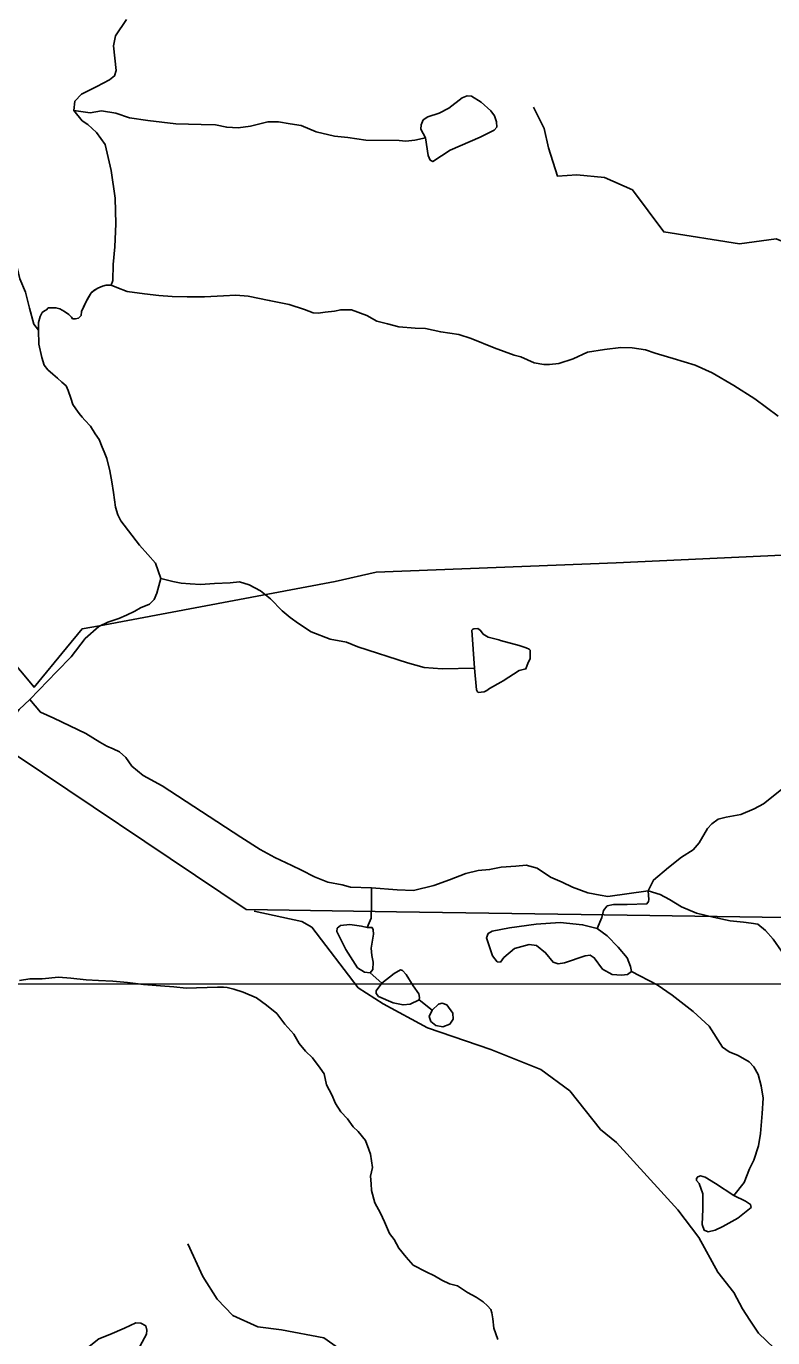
# Model space of a CAD drawing. Extents: x 2056842 to 2160602, y 826753 to 1016856.
# Drawn here: x 2090305 to 2093441, y 866824 to 872332 of the extents above; entities that cross this region are included whole.
import ezdxf

# ---------------------------------------------------------------- set-up
doc = ezdxf.new("R2010")
doc.units = 0
for name, color, linetype in [('Exist Boundary Political City Limit New', 7, 'Continuous'), ('Exist Hydrographic Creek Single Shore', 7, 'Continuous'), ('Exist Hydrographic Misc Water Feature', 7, 'Continuous'), ('Exist Road Non-System Type 51', 7, 'Continuous'), ('Map Preparation Boundary City Limit Buffer Line', 7, 'Continuous'), ('Map Preparation Inset Cut Line', 7, 'Continuous')]:
    doc.layers.add(name, color=color, linetype=linetype)

msp = doc.modelspace()

# ---------------------------------------------------------------- linework, layer by layer
at = {"layer": 'Exist Boundary Political City Limit New'}
msp.add_lwpolyline([(2090000, 869958.7), (2090337.8, 869555.6), (2090474.8, 869721.6), (2090539.8, 869800.4), (2090612.8, 869814.1), (2091603.2, 870000), (2091775.1, 870038.7), (2092782.8, 870077.8), (2093479.5, 870110.7), (2094006.9, 870035.5), (2094104.6, 870011.8), (2094184.2, 870000), (2094230.4, 869993.2), (2094118.1, 868685), (2094111.2, 868608.2), (2094109.2, 868579.6), (2093882.4, 868582.9), (2093868.8, 868583.1), (2092828.8, 868598.3), (2091860.2, 868612.4), (2091229.1, 868621.6), (2090159.1, 869338.4)], dxfattribs=at)
at = {"layer": 'Exist Hydrographic Creek Single Shore'}
for points in [[(2090504.5, 871977.6), (2090509.5, 872017.6), (2090537, 872046.4), (2090601.9, 872078.9), (2090654.4, 872107.4), (2090675.7, 872123.6), (2090683.2, 872146.1), (2090671.9, 872249.9), (2090679.4, 872292.4), (2090725.6, 872359.9)], [(2090661.4, 871244), (2090669.3, 871264.2), (2090670.7, 871331.9), (2090676.9, 871405.7), (2090681.9, 871501.9), (2090678.2, 871609.4), (2090661.9, 871726.3), (2090636.9, 871835.1), (2090600.7, 871886.4), (2090563.2, 871918.9), (2090539.5, 871935.1), (2090504.5, 871977.6)], [(2091982.6, 871863.6), (2091937.6, 871853.6), (2091898.9, 871849.9), (2091871.4, 871852.4), (2091731.8, 871853.7), (2091655.5, 871865.3), (2091599.5, 871870.9), (2091523.5, 871888.9), (2091459.3, 871914.5), (2091413.6, 871922.7), (2091364.1, 871931.1), (2091320.4, 871929.9), (2091246.7, 871912.4), (2091195.4, 871905.9), (2091147.6, 871907.8), (2091099.4, 871917.5), (2091039.5, 871919.3), (2090933.3, 871922.8), (2090815.4, 871936.6), (2090739.4, 871947.6), (2090681.9, 871967.6), (2090621.9, 871976.4), (2090573.2, 871968.9), (2090504.5, 871977.6)], [(2090356, 871055.1), (2090356, 871087.2), (2090364, 871113), (2090371.9, 871129.2), (2090381.9, 871137.2), (2090389.9, 871141.3), (2090397.9, 871149.4), (2090429.8, 871149.4), (2090445.8, 871145.4), (2090465.8, 871133.5), (2090484, 871121.7), (2090495.9, 871109.6), (2090500, 871103.6), (2090511.8, 871103.7), (2090524, 871105.8), (2090535.7, 871117.7), (2090537.7, 871133.7), (2090553.9, 871169.8), (2090565.5, 871191.9), (2090577.7, 871211.9), (2090589.4, 871221.9), (2090605.4, 871232), (2090625.5, 871239.8), (2090641.4, 871244.1), (2090661.4, 871244)], [(2090661.4, 871244.2), (2090641.9, 871244.3), (2090625.9, 871240.3), (2090605.8, 871232), (2090589.9, 871222.2), (2090577.8, 871211.9), (2090566.1, 871192.1), (2090554, 871170), (2090545.2, 871150.2)], [(2093462.8, 870695), (2093364.8, 870767.1), (2093276.4, 870822.7), (2093186.2, 870876.1), (2093114.3, 870908.1), (2093022, 870935.9), (2092998.2, 870943.6), (2092946.1, 870959.5), (2092906.3, 870973.3), (2092850.1, 870981), (2092802.2, 870983), (2092734.1, 870974.7), (2092662.3, 870962.8), (2092602.4, 870934.5), (2092542.4, 870916.1), (2092502.2, 870912), (2092478.4, 870912), (2092438.6, 870918), (2092382, 870943.7), (2092354.3, 870949.9), (2092270.3, 870981.3), (2092174.1, 871021), (2092121.8, 871037.1), (2092045.9, 871048.5), (2091982, 871062.3), (2091938.1, 871064), (2091869.8, 871070), (2091822.2, 871082.1), (2091777.7, 871093.6), (2091735.9, 871117.8), (2091671.7, 871141.3), (2091626, 871141.4), (2091599.7, 871135.2), (2091560, 871131.1), (2091531.7, 871126.9), (2091509.9, 871128.9), (2091474, 871143), (2091409.9, 871162.9), (2091325.6, 871180.5), (2091237.6, 871197.8), (2091185.5, 871202), (2091133.9, 871199.8), (2091053.5, 871195.3), (2090981.7, 871195.3), (2090917.9, 871197.2), (2090861.5, 871200.9), (2090801.7, 871208.7), (2090729.7, 871218.4), (2090685.6, 871234.4), (2090661.4, 871244.2)], [(2090870.6, 870012.4), (2090848.1, 870076.4), (2090815.6, 870113.9), (2090780.6, 870152.7), (2090702.6, 870254.2), (2090690.4, 870280.4), (2090680.5, 870312.1), (2090672.3, 870374.3), (2090664, 870418.1), (2090655.8, 870464.2), (2090643.7, 870516), (2090631.8, 870544.1), (2090623.7, 870564), (2090611.6, 870596), (2090595.3, 870620), (2090575.3, 870651.9), (2090551.2, 870677.7), (2090539.4, 870689.7), (2090527.2, 870705.7), (2090513.2, 870725.7), (2090501.1, 870743.7), (2090493.1, 870769.8), (2090481, 870801.5), (2090472.9, 870821.7), (2090454.8, 870837.5), (2090436.8, 870853.3), (2090416.8, 870871.4), (2090396.5, 870889.2), (2090380.5, 870909.2), (2090370.3, 870941.3), (2090358.4, 870997.3), (2090356, 871055.1)], [(2090320.8, 869504), (2090433.3, 869622.2), (2090494.5, 869683.5), (2090552, 869759.8), (2090609.4, 869811), (2090648.2, 869828.6), (2090693.8, 869844.3), (2090725.9, 869858.4), (2090761.9, 869874.9), (2090785.6, 869888.7), (2090823.1, 869904.9), (2090841.8, 869924.9), (2090853.1, 869951.2), (2090870.6, 870012.4)], [(2089765.3, 868813.5), (2089797, 868855.5), (2089825, 868875.6), (2089854.8, 868903.8), (2089910.9, 868951.9), (2089953.5, 869002.4), (2089978.5, 869063.6), (2090004.7, 869129.9), (2090050.9, 869194.9), (2090123.4, 869282.7), (2090192.1, 869356.4), (2090275.8, 869462.7), (2090320.8, 869504)], [(2091755.4, 868713.9), (2091667.2, 868716), (2091631.5, 868725.4), (2091571.4, 868737.4), (2091515.3, 868759.2), (2091461.1, 868786.9), (2091421.1, 868806.8), (2091349, 868840.8), (2091287, 868874.6), (2091206.9, 868926.1), (2090875.9, 869141), (2090796.1, 869184.8), (2090748, 869224.9), (2090723.8, 869260.7), (2090697.5, 869284.5), (2090669.8, 869296.5), (2090643.8, 869308.5), (2090613.6, 869324.5), (2090555.8, 869362), (2090420.8, 869425.2), (2090364.5, 869451.5), (2090320.8, 869504)], [(2093821.1, 869439.3), (2093762.8, 869389.4), (2093706.9, 869334.7), (2093632.7, 869265.4), (2093548.9, 869183.9), (2093497.8, 869142.6), (2093401.8, 869065.5), (2093362.9, 869044.8), (2093307, 869021.7), (2093245, 869010.7), (2093211, 869001), (2093184.2, 868981.6), (2093166, 868962.1), (2093130.8, 868902.5), (2093106.5, 868873.3), (2093057.8, 868841.7), (2093002.4, 868798.4), (2092939.2, 868746.1), (2092917.3, 868701.1)], [(2092917.3, 868701.1), (2092747.4, 868677.2), (2092715.2, 868682.9), (2092663.3, 868692.8), (2092599.4, 868716.7), (2092555.5, 868736.4), (2092507.3, 868758.2), (2092451.1, 868795.9), (2092405, 868808.2), (2092361.1, 868803.9), (2092299.2, 868799.5), (2092251.2, 868789.8), (2092203.2, 868785.7), (2092151.1, 868773.3), (2092083.5, 868747), (2092017.4, 868722.9), (2091931.5, 868702.6), (2091863.4, 868704.5), (2091755.4, 868713.9)], [(2093856.1, 867996.7), (2093801.4, 868049), (2093763.8, 868087.9), (2093716.7, 868144.4), (2093658.7, 868214.1), (2093596.3, 868293.7), (2093562.3, 868351.6), (2093534, 868391.6), (2093477.8, 868447.6), (2093441.9, 868497.3), (2093409.7, 868533.4), (2093377.7, 868560.9), (2093349.7, 868565.3), (2093317.5, 868568.8), (2093261.5, 868574.9), (2093189.9, 868590.7), (2093119.8, 868606.2), (2093057.6, 868633), (2093007.4, 868664.2), (2092967.2, 868685.6), (2092917.3, 868701.1)], [(2092702.7, 868542.5), (2092745.2, 868512.1), (2092791.4, 868464.7), (2092829.1, 868419.7), (2092843.7, 868383.2), (2092847.3, 868362.5)], [(2092285.2, 866815.7), (2092269, 866863.7), (2092265.1, 866903.6), (2092261, 866927.8), (2092256.9, 866941.8), (2092243, 866957.7), (2092224.9, 866973.8), (2092194.6, 866993.4), (2092158.9, 867013.5), (2092116.7, 867041.4), (2092082.8, 867049.4), (2092050.6, 867065.2), (2092020.5, 867083.1), (2091984.2, 867100.8), (2091930.3, 867128.9), (2091900.3, 867162.6), (2091870, 867200.5), (2091850.1, 867236.4), (2091830.2, 867262.1), (2091809.7, 867310.2), (2091793.5, 867346.4), (2091769.5, 867390.2), (2091755.2, 867442.3), (2091753.5, 867470.2), (2091751.1, 867502.2), (2091759.3, 867538.3), (2091750.9, 867594.3), (2091744.7, 867614.3), (2091730.6, 867652.2), (2091698.8, 867689.9), (2091678.7, 867710), (2091654.5, 867743.6), (2091626.4, 867771.8), (2091604.5, 867807.6), (2091588.3, 867843.8), (2091565.9, 867885.7), (2091555.9, 867931.4), (2091539.9, 867955.3), (2091507.5, 867999.2), (2091477.7, 868027.3), (2091451.7, 868059.2), (2091429.3, 868099.1), (2091391.4, 868141), (2091357, 868184.8), (2091314.9, 868220.8), (2091272.9, 868250.7), (2091216.9, 868274.6), (2091176.7, 868288.3), (2091148.8, 868294.2), (2091133, 868296.2), (2091108.6, 868296.2), (2090977, 868291.4), (2090924.9, 868297.4), (2090868.7, 868301.4), (2090797, 868307), (2090730.7, 868315), (2090668.8, 868320.7), (2090608.5, 868324.5), (2090557, 868326.3), (2090492.9, 868334), (2090440.8, 868337.9), (2090372.7, 868331.5), (2090320.8, 868331.7), (2090276.5, 868323.4)], [(2093277.6, 867421), (2093320.1, 867475.7), (2093343.1, 867533.1), (2093360.5, 867569.4), (2093380.6, 867629.3), (2093388.6, 867681.3), (2093396.2, 867765.3), (2093400.1, 867829.2), (2093391.7, 867881.2), (2093379.6, 867929.3), (2093361.5, 867961.3), (2093340.8, 867982.9), (2093295.8, 868009.6), (2093256.9, 868024.2), (2093229, 868043.7), (2093173.1, 868132.7), (2093106.9, 868194.2), (2093018.7, 868262), (2092954.5, 868305.8), (2092847.3, 868362.5)]]:
    msp.add_lwpolyline(points, dxfattribs=at)
at = {"layer": 'Exist Hydrographic Misc Water Feature'}
for points in [[(2091982.6, 871863.6), (2091962.6, 871899.9), (2091963.9, 871918.6), (2091972.6, 871938.6), (2091991.4, 871951.1), (2092040.1, 871967.4), (2092080.1, 871987.4), (2092136.3, 872031.1), (2092157.6, 872039.9), (2092175, 872038.6), (2092216.3, 872013.6), (2092256.3, 871977.4), (2092272.5, 871956.1), (2092280, 871931.1), (2092281.3, 871908.6), (2092270, 871896.1), (2092211.3, 871866.1), (2092086.3, 871811.1), (2092012.6, 871763.6), (2092001.4, 871769.8), (2091992.6, 871789.8), (2091982.6, 871863.6)], [(2090356.3, 871055.5), (2090336.4, 871081.2), (2090318.2, 871147.3), (2090301.8, 871215.1), (2090277.6, 871271.1), (2090261.4, 871343), (2090247.2, 871395.1), (2090227.1, 871442.7), (2090207, 871490.8), (2090174.8, 871532.6), (2090156.8, 871546.7), (2090144.7, 871550.5), (2090090.9, 871553.2)], [(2092187.5, 869636.1), (2092052.5, 869633.1), (2091976.4, 869638.5), (2091906.7, 869658.4), (2091698.2, 869725.6), (2091650.2, 869745.5), (2091581.9, 869757.5), (2091502.3, 869789), (2091448, 869822.8), (2091414, 869848.7), (2091379.5, 869876.7), (2091331.7, 869926.5), (2091289.5, 869960.5), (2091241.5, 869986.5), (2091201.3, 869998.2), (2091161.5, 869994.1), (2091095.3, 869991.5), (2091037.3, 869987.7), (2090993.4, 869989.5), (2090955.5, 869993.2), (2090921.4, 869999.2), (2090870.6, 870012.4)], [(2092187.5, 869636.1), (2092196.2, 869544.4), (2092199.8, 869536.5), (2092203.7, 869534.2), (2092215.8, 869534.5), (2092227.9, 869536.3), (2092240, 869542.5), (2092251.5, 869550.5), (2092298.1, 869576.8), (2092307.9, 869582.6), (2092375.6, 869626.7), (2092403.5, 869633), (2092413.7, 869659.1), (2092421.5, 869675), (2092421.5, 869695.3), (2092421.5, 869711.1), (2092417, 869715), (2092405.3, 869721.2), (2092375.6, 869731), (2092297, 869752.6), (2092289.5, 869754.6), (2092245, 869766.6), (2092224.9, 869778.5), (2092213.2, 869794.2), (2092201.3, 869802.4), (2092185.3, 869800.4), (2092181, 869800.3), (2092176.9, 869796), (2092187.5, 869636.1)], [(2091737.7, 868547.3), (2091753.5, 868586), (2091753.9, 868598.2), (2091755.6, 868633.9), (2091755.6, 868653.8), (2091755.4, 868713.9)], [(2092702.7, 868542.5), (2092722.1, 868588.7), (2092729.4, 868617.9), (2092745.4, 868637.3), (2092771.4, 868643.1), (2092829.1, 868642.7), (2092911.7, 868646.4), (2092919.2, 868655.6), (2092919.5, 868663.7), (2092917.3, 868701.1)], [(2091750.2, 868356.3), (2091725.2, 868358.5), (2091696.5, 868377.3), (2091647.8, 868453.6), (2091609, 868529.8), (2091611.5, 868543.6), (2091625.3, 868554.8), (2091664, 868558.6), (2091712.7, 868552.3), (2091737.7, 868547.3)], [(2091737.7, 868547.3), (2091757.7, 868546.1), (2091762.7, 868537.3), (2091764, 868518.6), (2091754, 868459.8), (2091756.5, 868428.6), (2091762.7, 868401), (2091761.5, 868369.8), (2091750.2, 868356.3)], [(2092847.3, 868362.5), (2092830.3, 868349.2), (2092804.8, 868346.7), (2092765.9, 868349.2), (2092725.8, 868372.3), (2092690.5, 868419.7), (2092673.5, 868430.6), (2092652.9, 868428.2), (2092565.3, 868397.8), (2092538.6, 868394.2), (2092517.9, 868401.5), (2092486.3, 868440.4), (2092448.7, 868470.8), (2092417.1, 868475.6), (2092356.3, 868458.6), (2092311.3, 868420.9), (2092296.7, 868401.5), (2092283.4, 868402.7), (2092263.9, 868428.2), (2092238.4, 868503.6), (2092245.7, 868521.9), (2092262.7, 868531.6), (2092334.4, 868545), (2092446.2, 868560.8), (2092547.1, 868568.1), (2092641.9, 868558.3), (2092702.7, 868542.5)], [(2091799, 868312.5), (2091850.2, 868353.8), (2091876.4, 868368.8), (2091885.2, 868366.3), (2091901.4, 868348.8), (2091930.1, 868301.3), (2091953.9, 868267.5), (2091956.4, 868252.5), (2091955.1, 868242.5)], [(2091799, 868312.5), (2091750.2, 868356.3)], [(2091955.1, 868242.5), (2091917.7, 868225), (2091887.7, 868221.3), (2091846.4, 868230), (2091785.2, 868257.5), (2091775.2, 868268.8), (2091775.2, 868280), (2091799, 868312.5)], [(2092010.1, 868198.8), (2091955.1, 868242.5)], [(2092010.1, 868198.8), (2092036.4, 868225), (2092052.6, 868228.8), (2092071.3, 868221.3), (2092096.3, 868186.3), (2092097.6, 868161.3), (2092083.8, 868140), (2092055.1, 868130), (2092025.1, 868135), (2092003.9, 868152.5), (2091997.6, 868172.5), (2092010.1, 868198.8)], [(2093277.6, 867421), (2093199.8, 867472.1), (2093156, 867497.6), (2093136.6, 867503.7), (2093125.7, 867500.1), (2093120.8, 867492.8), (2093120.8, 867484.3), (2093131.7, 867470.9), (2093146.3, 867428.3), (2093146.3, 867363.9), (2093143.9, 867299.4), (2093152.4, 867275.1), (2093169.4, 867269), (2093198.6, 867275.1), (2093231.4, 867290.9), (2093293.4, 867326.2), (2093349.3, 867371.2), (2093346.9, 867383.3), (2093326.2, 867397.9), (2093277.6, 867421)], [(2090594.4, 866633.4), (2090536.9, 866664.4), (2090513.2, 866681.9), (2090505.7, 866699.4), (2090516.9, 866725.6), (2090548.1, 866770.6), (2090609.4, 866819.4), (2090656.9, 866836.9), (2090718.1, 866864.4), (2090765.6, 866885.7), (2090786.8, 866884.4), (2090808, 866873.2), (2090811.8, 866855.7), (2090810.5, 866838.1), (2090783, 866789.4), (2090741.8, 866725.6), (2090698.1, 866671.9), (2090678.1, 866630.6), (2090673.1, 866613.1), (2090665.6, 866605.6), (2090654.4, 866604.4), (2090619.4, 866615.6), (2090594.4, 866633.4)]]:
    msp.add_lwpolyline(points, dxfattribs=at)
at = {"layer": 'Exist Road Non-System Type 51'}
for points in [[(2094640.1, 871172.4), (2094626.1, 871242.3), (2094597.6, 871270.8), (2094268.9, 871303.1), (2094002.8, 871312.6), (2093897.4, 871302.2), (2093747.2, 871353.5), (2093581.9, 871387.7), (2093454.6, 871439.1), (2093300.7, 871418.2), (2092982.4, 871468.5), (2092851.3, 871645.4), (2092733.5, 871696.7), (2092617.6, 871708.1), (2092535.9, 871702.4), (2092498.8, 871821.3), (2092479.8, 871903), (2092436.1, 871992.4)], [(2093733.9, 866675.8), (2093580, 866729), (2093447, 866780.4), (2093380.5, 866843.1), (2093343.5, 866897.3), (2093313, 866944.9), (2093276.9, 867013.3), (2093210.4, 867098.9), (2093130.6, 867245.3), (2093042.3, 867360.3), (2092783.8, 867643.7), (2092717.3, 867698.8), (2092588.1, 867860.4), (2092466.5, 867949.8), (2092256.5, 868034.4), (2091990.5, 868125.7), (2091804.3, 868226.5), (2091699.8, 868293), (2091504, 868547.8), (2091463.2, 868571.6), (2091261.8, 868615.3)], [(2092458.4, 865409.4), (2092434.2, 865474.9), (2092421.7, 865566.4), (2092421.7, 865691.1), (2092428, 865840.7), (2092422.8, 866003.9), (2092389.5, 866105.7), (2092267, 866226.3), (2091980.4, 866486.1), (2091777.8, 866665.9), (2091555.6, 866823.8), (2091377, 866857.1), (2091277.3, 866869.5), (2091173.4, 866917.3), (2091107, 866985.9), (2091046.7, 867081.5), (2090984.4, 867218.7)]]:
    msp.add_lwpolyline(points, dxfattribs=at)
at = {"layer": 'Map Preparation Boundary City Limit Buffer Line'}
msp.add_lwpolyline([(2090000, 869958.7), (2090337.8, 869555.6), (2090474.8, 869721.6), (2090539.8, 869800.4), (2090612.8, 869814.1), (2091603.2, 870000), (2091775.1, 870038.7), (2092782.8, 870077.8), (2093479.5, 870110.7), (2094006.9, 870035.5), (2094104.6, 870011.8), (2094184.2, 870000), (2094230.4, 869993.2), (2094118.1, 868685), (2094111.2, 868608.2), (2094109.2, 868579.6), (2093882.4, 868582.9), (2093868.8, 868583.1), (2092828.8, 868598.3), (2091860.2, 868612.4), (2091229.1, 868621.6), (2090159.1, 869338.4)], dxfattribs=at)
at = {"layer": 'Map Preparation Inset Cut Line'}
msp.add_lwpolyline([(2059276.8, 845851.8), (2104036.2, 845851.8), (2104036.2, 868310.8), (2085975.1, 868308.6), (2085982, 877260.1), (2059276.8, 877260.1), (2059276.8, 845851.8)], dxfattribs=at)

doc.saveas('drawing.dxf')
